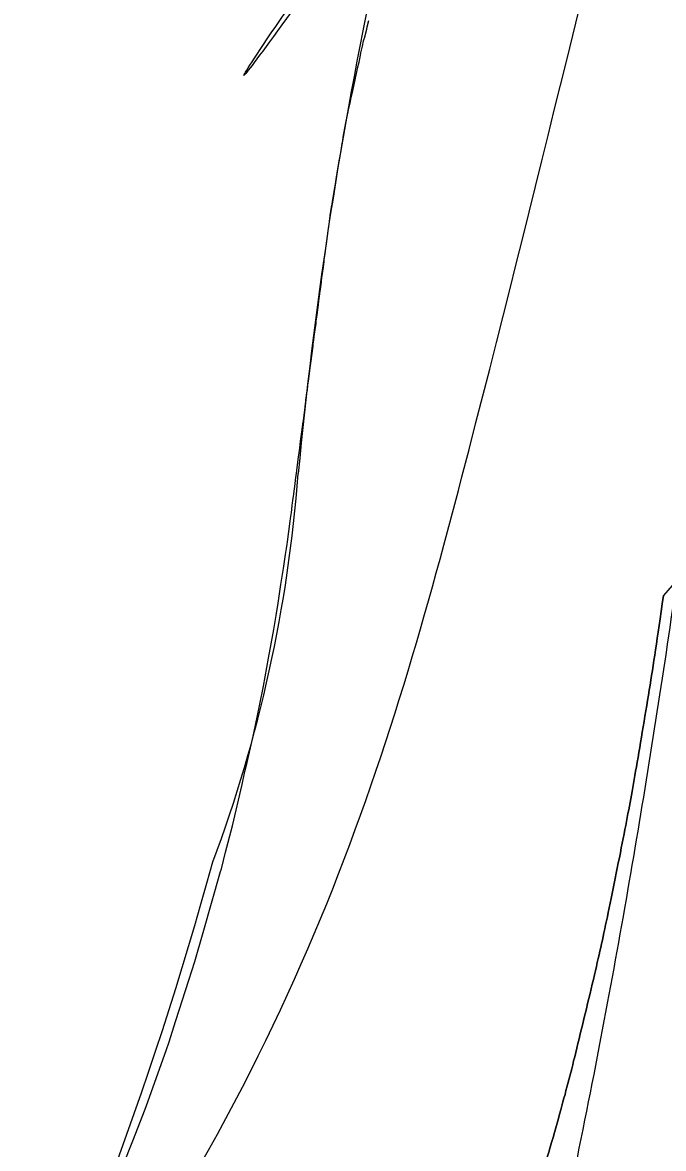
# Model space of a CAD drawing. Extents: x 0 to 512122, y 0 to 6212554.
# Drawn here: x 511664.9 to 511674.62, y 6211417.76 to 6211434.84 of the extents above; entities that cross this region are included whole.
import ezdxf

# ---------------------------------------------------------------- set-up
doc = ezdxf.new("R2010")
doc.units = 0
for name, color, linetype in [('_G3S_Slået græsser', 7, 'Continuous'), ('_Paths', 7, 'Continuous'), ('_S1_rabarber', 7, 'Continuous'), ('TV_U_LYS_Nyx330-Trafiksti-x2', 7, 'Continuous')]:
    doc.layers.add(name, color=color, linetype=linetype)

msp = doc.modelspace()

# ---------------------------------------------------------------- linework, layer by layer
at = {"layer": '_G3S_Slået græsser'}
for centre, radius, start, end in [((511736.39, 6211421.612), 67.612, 168.23466, 174.58303), ((511647.791, 6211429.584), 21.348, 339.4901, 355.7289), ((511613.419, 6211436.972), 56.363, 333.8642, 344.7053)]:
    msp.add_arc(centre, radius, start, end, dxfattribs=at)
at = {"layer": '_Paths'}
for points, degree in [([(511640.462, 6211394.164), (511666.005, 6211408.809), (511672.517, 6211429.483), (511676.559, 6211451.282), (511690.481, 6211465.664), (511705.077, 6211478.474), (511709.825, 6211494.014), (511640.462, 6211394.164), (511709.825, 6211494.014)], 3), ([(511651.32, 6211395.399), (511670.02, 6211402.099), (511675.836, 6211429.41), (511675.931, 6211450.773), (511691.497, 6211463.947), (511708.899, 6211474.665), (511711.288, 6211488), (511712.286, 6211493.573)], 2)]:
    msp.add_open_spline(points, degree=degree, dxfattribs=at)
at = {"layer": '_S1_rabarber'}
msp.add_lwpolyline([(511684.719, 6211443.38), (511683.229, 6211439.528), (511678.911, 6211431.102), (511674.618, 6211426.146)], dxfattribs=at)
for points in [[(511659.815, 6211399.937), (511668.561, 6211404.361), (511673.198, 6211404.114), (511679.922, 6211414.023), (511688.007, 6211417.394), (511690.187, 6211425.291), (511687.866, 6211432.031), (511684.336, 6211437.489), (511684.603, 6211441.593), (511684.719, 6211443.38)], [(511659.815, 6211399.937), (511668.561, 6211404.361), (511673.198, 6211404.114), (511679.922, 6211414.023), (511688.007, 6211417.394), (511690.187, 6211425.291), (511687.866, 6211432.031), (511684.336, 6211437.489), (511684.603, 6211441.593), (511684.719, 6211443.38)], [(511659.815, 6211399.937), (511660.213, 6211400.189), (511660.606, 6211400.447), (511661.573, 6211401.109), (511662.14, 6211401.52), (511663.246, 6211402.378), (511663.784, 6211402.823), (511664.828, 6211403.751), (511665.333, 6211404.234), (511666.306, 6211405.238), (511666.774, 6211405.761), (511667.445, 6211406.576), (511667.663, 6211406.853), (511667.929, 6211407.206), (511667.982, 6211407.277), (511668.087, 6211407.42), (511668.139, 6211407.491), (511668.294, 6211407.707), (511668.396, 6211407.852), (511668.897, 6211408.58), (511669.273, 6211409.18), (511669.979, 6211410.406), (511670.309, 6211411.034), (511670.927, 6211412.312), (511671.214, 6211412.964), (511671.752, 6211414.286), (511672.001, 6211414.958), (511672.465, 6211416.317), (511672.68, 6211417.005), (511673.079, 6211418.394), (511673.262, 6211419.095), (511673.602, 6211420.507), (511673.759, 6211421.218), (511674.047, 6211422.648), (511674.179, 6211423.366), (511674.415, 6211424.772), (511674.521, 6211425.459), (511674.618, 6211426.146)], [(511674.618, 6211426.146), (511674.521, 6211425.459), (511674.415, 6211424.772), (511674.179, 6211423.366), (511674.047, 6211422.648), (511673.759, 6211421.218), (511673.602, 6211420.507), (511673.262, 6211419.095), (511673.079, 6211418.394), (511672.68, 6211417.005), (511672.465, 6211416.317), (511672.001, 6211414.958), (511671.752, 6211414.286), (511671.214, 6211412.964), (511670.927, 6211412.312), (511670.309, 6211411.034), (511669.979, 6211410.406), (511669.273, 6211409.18), (511668.897, 6211408.58), (511668.396, 6211407.852), (511668.294, 6211407.707), (511668.139, 6211407.491), (511668.087, 6211407.42), (511667.982, 6211407.277), (511667.929, 6211407.206), (511667.663, 6211406.853), (511667.445, 6211406.576), (511666.774, 6211405.761), (511666.306, 6211405.238), (511665.333, 6211404.234), (511664.828, 6211403.751), (511663.784, 6211402.823), (511663.246, 6211402.378), (511662.14, 6211401.52), (511661.573, 6211401.109), (511660.606, 6211400.447), (511660.213, 6211400.189), (511659.815, 6211399.937)]]:
    msp.add_open_spline(points, degree=3, dxfattribs=at)
at = {"layer": 'TV_U_LYS_Nyx330-Trafiksti-x2'}
msp.add_lwpolyline([(511666.112, 6211416.714), (511666.571, 6211417.876), (511666.723, 6211418.262), (511666.775, 6211418.393), (511667.083, 6211419.261), (511667.116, 6211419.363), (511667.224, 6211419.697), (511667.422, 6211420.312), (511667.514, 6211420.595), (511667.639, 6211421.032), (511667.904, 6211421.961), (511667.915, 6211422.002), (511667.979, 6211422.252), (511668.083, 6211422.654), (511668.228, 6211423.279), (511668.272, 6211423.474), (511668.305, 6211423.615), (511668.408, 6211424.06), (511668.492, 6211424.472), (511668.552, 6211424.77), (511668.629, 6211425.197), (511668.708, 6211425.631), (511668.746, 6211425.843), (511668.775, 6211426.032), (511668.819, 6211426.313), (511668.838, 6211426.436), (511668.856, 6211426.558), (511668.889, 6211426.768), (511668.894, 6211426.799), (511668.899, 6211426.831), (511668.903, 6211426.858), (511668.913, 6211426.923), (511668.917, 6211426.955), (511668.928, 6211427.041), (511668.938, 6211427.118), (511668.959, 6211427.275), (511668.964, 6211427.312), (511668.968, 6211427.346), (511668.976, 6211427.404), (511668.982, 6211427.449), (511668.99, 6211427.514), (511668.995, 6211427.548), (511669, 6211427.589), (511669.012, 6211427.681), (511669.018, 6211427.727), (511669.027, 6211427.799), (511669.039, 6211427.892), (511669.04, 6211427.896), (511669.058, 6211428.036), (511669.06, 6211428.049), (511669.064, 6211428.083), (511669.086, 6211428.251), (511669.089, 6211428.274), (511669.103, 6211428.381), (511669.11, 6211428.434), (511669.117, 6211428.485), (511669.131, 6211428.593), (511669.136, 6211428.631), (511669.155, 6211428.78), (511669.158, 6211428.8), (511669.178, 6211428.956), (511669.191, 6211429.057), (511669.195, 6211429.084), (511669.198, 6211429.11), (511669.213, 6211429.22), (511669.219, 6211429.265), (511669.227, 6211429.33), (511669.233, 6211429.371), (511669.235, 6211429.393), (511669.267, 6211429.634), (511669.271, 6211429.669), (511669.276, 6211429.708), (511669.29, 6211429.815), (511669.305, 6211429.928), (511669.309, 6211429.96), (511669.317, 6211430.018), (511669.324, 6211430.073), (511669.329, 6211430.11), (511669.35, 6211430.27), (511669.354, 6211430.306), (511669.367, 6211430.399), (511669.378, 6211430.484), (511669.387, 6211430.554), (511669.395, 6211430.617), (511669.404, 6211430.684), (511669.414, 6211430.761), (511669.417, 6211430.786), (511669.432, 6211430.901), (511669.435, 6211430.923), (511669.445, 6211431.002), (511669.448, 6211431.021), (511669.449, 6211431.031), (511669.461, 6211431.125), (511669.472, 6211431.207), (511669.476, 6211431.24), (511669.488, 6211431.329), (511669.494, 6211431.375), (511669.523, 6211431.6), (511669.534, 6211431.681), (511669.538, 6211431.713), (511669.542, 6211431.739), (511669.552, 6211431.819), (511669.563, 6211431.903), (511669.564, 6211431.907), (511669.565, 6211431.917), (511669.586, 6211432.038), (511669.593, 6211432.08), (511669.6, 6211432.125), (511669.634, 6211432.329), (511669.644, 6211432.387), (511669.667, 6211432.525), (511669.67, 6211432.54), (511669.673, 6211432.557), (511669.703, 6211432.739), (511669.707, 6211432.764), (511669.711, 6211432.787), (511669.735, 6211432.928), (511669.742, 6211432.97), (511669.755, 6211433.047), (511669.763, 6211433.097), (511669.787, 6211433.237), (511669.79, 6211433.258), (511669.802, 6211433.314), (511669.824, 6211433.413), (511669.838, 6211433.481), (511669.845, 6211433.513), (511669.872, 6211433.636), (511669.873, 6211433.641), (511669.88, 6211433.673), (511669.902, 6211433.776), (511669.907, 6211433.801), (511669.938, 6211433.943), (511669.98, 6211434.14), (511669.981, 6211434.142), (511669.981, 6211434.143), (511670.002, 6211434.238), (511670.018, 6211434.312), (511670.032, 6211434.378), (511670.049, 6211434.459), (511670.054, 6211434.479), (511670.071, 6211434.559), (511670.08, 6211434.591), (511670.083, 6211434.602), (511670.119, 6211434.736), (511670.128, 6211434.77), (511670.153, 6211434.867)], dxfattribs=at)

doc.saveas('drawing.dxf')
